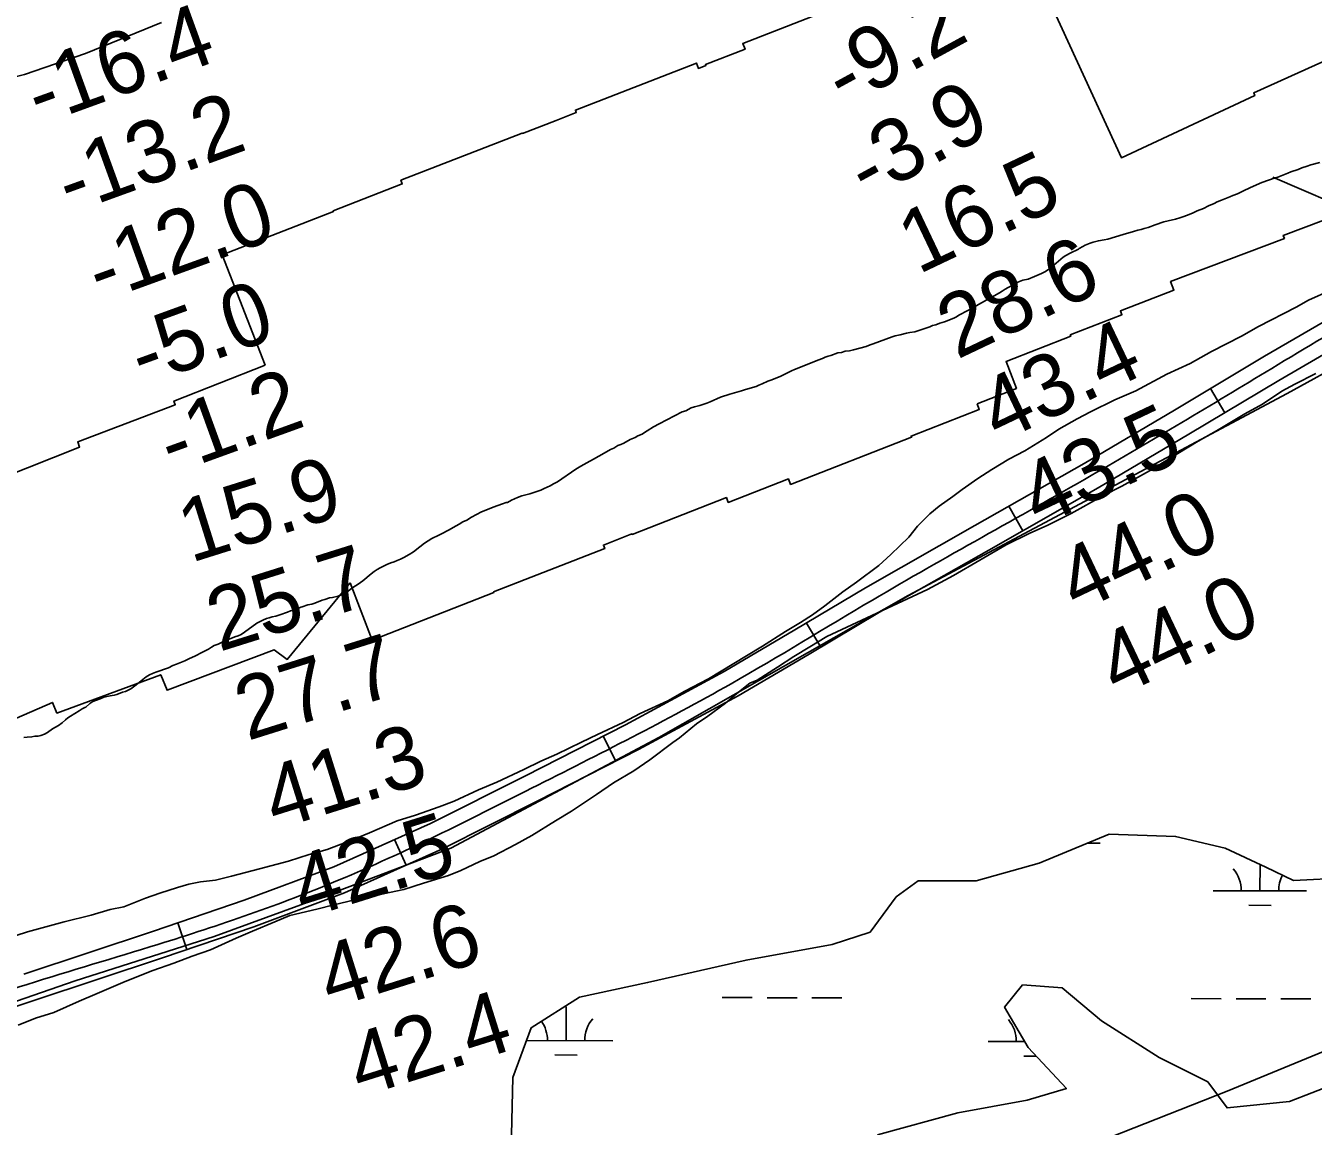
# Model space of a CAD drawing. Extents: x 3180038 to 3217926, y 922069 to 947485.
# Drawn here: x 3193055 to 3194433, y 932020 to 933197 of the extents above; entities that cross this region are included whole.
import ezdxf

# ---------------------------------------------------------------- set-up
doc = ezdxf.new("R2010")
doc.units = 0
for name, color, linetype in [('V-RIVR-EDGE', 7, 'Continuous'), ('V-RIVR-RANG', 7, 'Continuous'), ('V-ROAD-CNTR', 7, 'Continuous'), ('V-RRAP-RVMT', 7, 'Continuous'), ('V-SITE-VEGE', 7, 'Continuous'), ('V-TOPO-SHOR', 7, 'Continuous'), ('V-WETL-SWMP', 7, 'Continuous')]:
    doc.layers.add(name, color=color, linetype=linetype)

msp = doc.modelspace()

# ---------------------------------------------------------------- linework, layer by layer
at = {"layer": 'V-RIVR-EDGE'}
msp.add_lwpolyline([(3192014.1, 932856.3), (3192081.6, 932890.1), (3192158.9, 932920.7), (3192227.4, 932934), (3192350, 932969.9), (3192487.8, 933011.6), (3192598.5, 933038.9), (3192721, 933061.2), (3192860.9, 933093.3), (3192961.3, 933121.6), (3193053.7, 933145.1), (3193119, 933167.6), (3193200.6, 933200.9)], dxfattribs=at)
at = {"layer": 'V-ROAD-CNTR'}
for p, q in [((3194323.3, 932809), (3194338.7, 932783.2)), ((3194107.6, 932683.1), (3194122.5, 932657)), ((3193890.8, 932558.2), (3193906.1, 932532.4)), ((3193673.3, 932437.1), (3193686.8, 932410.4)), ((3193450, 932326.4), (3193462.3, 932299)), ((3193218, 932237.4), (3193227.7, 932209))]:
    msp.add_line(p, q, dxfattribs=at)
for points in [[(3193878.3, 932550.9), (3193954, 932595.7), (3194071.2, 932662.4), (3194188.2, 932729), (3194284.8, 932786), (3194381.3, 932843.6), (3194493.1, 932908.6)], [(3193893.6, 932525), (3193969, 932569.8), (3194086.1, 932636.3), (3194203.3, 932703), (3194300.1, 932760.2), (3194396.5, 932817.7), (3194507.5, 932882.2)], [(3193053.3, 932182.4), (3193191.9, 932228.5), (3193289.1, 932261.6), (3193385, 932297.2), (3193488.4, 932343.6), (3193590, 932394.8), (3193697.3, 932449.3), (3193802.9, 932506.3), (3193878.3, 932550.9)], [(3192923.9, 932108), (3193062.7, 932153.9), (3193201.5, 932200.1), (3193299.2, 932233.3), (3193396.4, 932269.4), (3193501.3, 932316.5), (3193603.5, 932368), (3193711.2, 932422.8), (3193817.7, 932480.2), (3193893.6, 932525)]]:
    msp.add_lwpolyline(points, dxfattribs=at)
msp.add_spline([(3190883.1, 931626), (3191324.7, 931711.5), (3191783.2, 931784.7), (3192184, 931861.5), (3192450.5, 931911.8), (3192534, 931939.4), (3192579.2, 931975), (3192650.8, 932051.8), (3192722.8, 932059.3), (3192919.2, 932122.2), (3193196.7, 932214.3), (3193390.7, 932283.3), (3193596.7, 932381.4), (3193810.3, 932493.3), (3193961.5, 932582.8), (3194195.7, 932716), (3194388.9, 932830.6), (3194615.4, 932953.5), (3194773.5, 933009.2), (3194936.2, 933060.2), (3195089.6, 933092.9), (3195267.4, 933093.6), (3195362.5, 933097.1), (3195546, 933098.8), (3195769.9, 933097.4), (3195942.4, 933091.9), (3196104.9, 933096.2), (3196211.3, 933092.6), (3196377, 933082), (3196525.9, 933080.9), (3196707.8, 933088), (3196883.4, 933088), (3197078.6, 933094.3), (3197228.2, 933084.5), (3197336.8, 933053.8), (3197413.5, 933012.4), (3197553.8, 932960.6), (3197689.8, 932913), (3197822.2, 932876.4), (3197956.7, 932845.7), (3198116.1, 932804.1)], degree=3, dxfattribs=at)
at = {"layer": 'V-RRAP-RVMT'}
for points in [[(3194084.8, 933368), (3194228.1, 933056.1), (3194370.8, 933122.6), (3194369.6, 933125.4), (3194501.2, 933184.8), (3194529.4, 933126), (3194670.2, 933191.1), (3194668.3, 933195.4), (3194793.6, 933251.9)], [(3193311.4, 932834.2), (3193265.5, 932952.1), (3193384.6, 932998.5), (3193384.3, 932999.3), (3193458.2, 933028.1), (3193456.7, 933031.9), (3193586.7, 933082.5), (3193586.9, 933082.1), (3193622.8, 933095.8), (3193644.5, 933104.5), (3193643.6, 933107), (3193773, 933157.4), (3193775.3, 933151.6), (3193783.2, 933154.6), (3193782.8, 933155.8), (3193825.1, 933172.2), (3193822.6, 933178.4), (3193952.1, 933228.8)], [(3194466.4, 932997.6), (3194401.3, 932972.9), (3194402.5, 932969.7), (3194280.7, 932923.5), (3194284.2, 932914.5), (3194227, 932892.2), (3194228.6, 932888), (3194173.2, 932866.4), (3194173.7, 932865), (3194104.5, 932838), (3194115.7, 932809.2), (3194073.5, 932792.7)], [(3192052.2, 932324), (3192138.5, 932368), (3192149.5, 932348), (3192265.9, 932408.5), (3192272, 932397.9), (3192385.6, 932454), (3192393.9, 932438.5), (3192506.3, 932493.9), (3192504.7, 932497.3), (3192631.6, 932554.7), (3192636.8, 932543.6), (3192751.5, 932595.2), (3192748.3, 932602.5), (3192873.6, 932660.3), (3192881.3, 932643.5), (3193003.8, 932694.7), (3193001, 932702), (3193112.9, 932746.5), (3193110.8, 932752.2), (3193215.2, 932791.7), (3193213.8, 932795.6), (3193311.4, 932834.2)], [(3194073.5, 932792.7), (3194075.8, 932786.6), (3194002.9, 932758.2), (3194003.4, 932757), (3193873.9, 932706.6), (3193871.6, 932712.4), (3193807.1, 932687.3), (3193805.2, 932692.4), (3193704.3, 932653.1), (3193704.1, 932653.6), (3193673.5, 932641.6), (3193674.9, 932637.9), (3193555.9, 932591.5), (3193556.2, 932590.7), (3193426.1, 932540), (3193402.3, 932601.1)], [(3193402.3, 932601.1), (3193335.1, 932519.2), (3193321.2, 932529.6), (3193206.4, 932486.3), (3193199.7, 932502.8), (3193088.5, 932461.8), (3193083.7, 932473.3), (3192967.7, 932422.7), (3192963.2, 932432.8), (3192847.5, 932379.5), (3192843.2, 932388.4), (3192724.5, 932332.7), (3192723.2, 932335.4), (3192611.8, 932285.8), (3192615, 932277.8), (3192486.1, 932221.5), (3192480.6, 932233.5), (3192371.5, 932177.5), (3192366.6, 932187), (3192153.4, 932077.2), (3192155.2, 932072.5), (3192032.1, 932021.5)]]:
    msp.add_lwpolyline(points, dxfattribs=at)
at = {"layer": 'V-SITE-VEGE'}
for p, q in [((3194436, 932825.1), (3194413.6, 932813.9)), ((3194413.6, 932813.9), (3194399.8, 932806.4)), ((3194399.8, 932806.4), (3194378.9, 932792.3)), ((3194378.9, 932792.3), (3194360.1, 932781.9)), ((3194360.1, 932781.9), (3194329.7, 932764)), ((3194329.7, 932764), (3194310.1, 932752.8)), ((3194310.1, 932752.8), (3194278.3, 932733.5)), ((3194278.3, 932733.5), (3194258.1, 932720.9)), ((3194258.1, 932720.9), (3194228.4, 932704.5)), ((3194228.4, 932704.5), (3194208.8, 932694.7)), ((3194208.8, 932694.7), (3194174.1, 932675.4)), ((3194174.1, 932675.4), (3194148.7, 932662.6)), ((3194148.7, 932662.6), (3194129.9, 932654.4)), ((3194129.9, 932654.4), (3194104.5, 932641.7)), ((3194104.5, 932641.7), (3194048.1, 932608.9)), ((3194048.1, 932608.9), (3194020.6, 932594)), ((3194020.6, 932594), (3193912.6, 932543.8)), ((3193912.6, 932543.8), (3193894.6, 932532.7)), ((3193877.2, 932522.3), (3193859.8, 932511.1)), ((3193894.6, 932532.7), (3193877.2, 932522.3)), ((3193859.8, 932511.1), (3193838.2, 932497)), ((3193830.2, 932494), (3193816.5, 932482.9)), ((3193838.2, 932497), (3193830.2, 932494)), ((3193816.5, 932482.9), (3193804.2, 932472.5)), ((3193804.2, 932472.5), (3193785.4, 932458.4)), ((3193785.4, 932458.4), (3193773.2, 932450.3)), ((3193773.2, 932450.3), (3193755.1, 932435.5)), ((3193747.9, 932430.3), (3193723.4, 932411.8)), ((3193755.1, 932435.5), (3193747.9, 932430.3)), ((3193723.4, 932411.8), (3193706, 932399.9)), ((3193706, 932399.9), (3193684.3, 932387.2)), ((3193684.3, 932387.2), (3193666.2, 932374.6)), ((3193666.2, 932374.6), (3193639.5, 932356.8)), ((3193639.5, 932356.8), (3193622.1, 932346.4)), ((3193622.1, 932346.4), (3193596.8, 932330.8)), ((3193596.8, 932330.8), (3193579.5, 932321.1)), ((3193579.5, 932321.1), (3193556.3, 932309.1)), ((3193541.1, 932303.1), (3193520.8, 932293.4)), ((3193556.3, 932309.1), (3193541.1, 932303.1)), ((3193507.7, 932288.1), (3193480.9, 932279.8)), ((3193520.8, 932293.4), (3193507.7, 932288.1)), ((3193459.8, 932272.9), (3193444.5, 932269.8)), ((3193480.9, 932279.8), (3193459.8, 932272.9)), ((3193407.5, 932262.1), (3193385, 932256.7)), ((3193423.5, 932265.2), (3193407.5, 932262.1)), ((3193444.5, 932269.8), (3193423.5, 932265.2)), ((3193337.7, 932245.2), (3193321.8, 932238.4)), ((3193366.8, 932252.1), (3193337.7, 932245.2)), ((3193385, 932256.7), (3193366.8, 932252.1)), ((3193321.8, 932238.4), (3193297.8, 932228.6)), ((3193280.5, 932221.1), (3193252.9, 932208.4)), ((3193297.8, 932228.6), (3193280.5, 932221.1)), ((3193252.9, 932208.4), (3193233.3, 932201.6)), ((3193213.7, 932194.1), (3193191.2, 932186.5)), ((3193233.3, 932201.6), (3193213.7, 932194.1)), ((3193191.2, 932186.5), (3193161.5, 932174.5)), ((3193161.5, 932174.5), (3193131.8, 932161.7)), ((3193112.2, 932153.5), (3193085.4, 932141.5)), ((3193131.8, 932161.7), (3193112.2, 932153.5)), ((3193065.8, 932135.4), (3193047, 932127.9)), ((3193085.4, 932141.5), (3193065.8, 932135.4))]:
    msp.add_line(p, q, dxfattribs=at)
for points in [[(3194440.4, 933051.1), (3194430.9, 933048.3), (3194426.8, 933046.9), (3194421.1, 933045.2), (3194417.1, 933043.6)], [(3194417.1, 933043.6), (3194409.2, 933040.8), (3194406, 933039.4), (3194395.6, 933035.4), (3194392.5, 933034.4), (3194378.4, 933029.5), (3194366.3, 933024.1), (3194358.1, 933020.2), (3194352.3, 933017.6), (3194347.1, 933015.5), (3194343.9, 933014.1), (3194335.3, 933010.8), (3194330.6, 933008.7), (3194327.4, 933007.1), (3194321.3, 933004.5), (3194315.9, 933001.9), (3194309.2, 932999.1), (3194304.9, 932997), (3194300.6, 932995.4), (3194294.9, 932993.1), (3194290.4, 932991.9), (3194285.9, 932990.2), (3194278, 932988.5), (3194273.4, 932987.4), (3194264.2, 932984.1), (3194256.5, 932981.5), (3194252.2, 932980.3), (3194249.3, 932979.3), (3194245.6, 932978.4), (3194241.1, 932977), (3194229.8, 932974.1), (3194213.3, 932968.9), (3194209.5, 932968.2), (3194203.4, 932967.2), (3194197.7, 932965.8), (3194194.5, 932964.6), (3194189.3, 932962.5), (3194186.6, 932961.1), (3194182.8, 932958.8), (3194182.1, 932958.1), (3194173.1, 932953.9), (3194168.4, 932951.3), (3194165.7, 932949.5), (3194163, 932947.4), (3194155.6, 932941.2), (3194151.5, 932937.5), (3194146.6, 932934.5), (3194142.3, 932932.2), (3194134.8, 932928.9), (3194128.1, 932926.3), (3194122.4, 932924.9), (3194117.2, 932923), (3194113.8, 932920.9), (3194106.8, 932917.2), (3194103.7, 932915.4), (3194100.5, 932913.3), (3194097.6, 932911.6), (3194091.8, 932908.2), (3194087.5, 932906.1), (3194084.1, 932904), (3194072.4, 932897.5), (3194067.4, 932894.5), (3194063.6, 932892.6), (3194054.1, 932887.5), (3194051.4, 932885.9), (3194048.5, 932884.5), (3194038.5, 932880.5), (3194033.6, 932879.1), (3194029.3, 932877.4), (3194025.7, 932876.5), (3194023, 932875.1), (3194011, 932871.1), (3194006.9, 932869.9), (3194001.5, 932868.9), (3193998.1, 932868.2), (3193991.3, 932866.5), (3193985.9, 932865.6), (3193982.5, 932864.4), (3193975.7, 932861.8), (3193962.4, 932857.1), (3193959.2, 932855.9), (3193954.7, 932854.1), (3193948.1, 932852.2), (3193941.3, 932850.5), (3193936.8, 932849.5), (3193932.3, 932849), (3193928.4, 932847.8), (3193924.6, 932847.3), (3193917.1, 932844.3), (3193914.2, 932843.6), (3193911, 932842.6), (3193907.9, 932841.2), (3193902.9, 932839.3), (3193898.6, 932837.5), (3193894.1, 932835.8), (3193886.4, 932832.6), (3193878.1, 932829.3), (3193874.7, 932827.9), (3193869.7, 932825.5), (3193862.7, 932822.1), (3193852.8, 932818.1)], [(3193183.4, 932263.7), (3193198.6, 932269), (3193217.5, 932275.1), (3193229.8, 932278.9), (3193242.2, 932281.2), (3193258.2, 932282.9), (3193275.6, 932287.5), (3193305.4, 932295.1), (3193336.6, 932303.5), (3193358.4, 932310.4), (3193378, 932315.7), (3193404.9, 932326.3), (3193423, 932333.8), (3193452.7, 932346.5), (3193472.3, 932352.6), (3193497.7, 932361.7), (3193513.7, 932367.7), (3193539.8, 932379.7), (3193559.3, 932387.9), (3193588.3, 932401.4), (3193606.4, 932410.4), (3193623.8, 932417.9), (3193649.9, 932430.6), (3193667.3, 932438.8), (3193694.8, 932451.6), (3193712.9, 932461.3), (3193742.6, 932474.8), (3193760.7, 932485.2), (3193786, 932498.6), (3193826.6, 932523.2), (3193843.9, 932533.6), (3193868.5, 932549.2), (3193884.4, 932558.9), (3193897.4, 932567), (3193910.4, 932576.7), (3193929.9, 932591.5), (3193944.4, 932601.9), (3193968.2, 932619.7), (3193981.2, 932631.5), (3194000.6, 932650), (3194009.9, 932661.7), (3194022.9, 932675), (3194033, 932683.2), (3194047.4, 932693.5), (3194057.5, 932700.9), (3194074.2, 932712.8), (3194089.3, 932722.5), (3194107.4, 932733.6), (3194124.8, 932742.6), (3194147.9, 932756.7), (3194161, 932765.6), (3194180.5, 932776.8), (3194195, 932784.3), (3194221, 932797), (3194243.5, 932806.7), (3194276.8, 932824.6), (3194301.5, 932835.9), (3194324.6, 932848.6), (3194356.5, 932865), (3194374.6, 932875.4), (3194415.1, 932896.3), (3194428.1, 932903.8), (3194452.1, 932914.3)], [(3193852.8, 932818.1), (3193849.4, 932816.9), (3193843.5, 932814.1), (3193839.9, 932812.7), (3193837, 932811.3), (3193825.7, 932808), (3193821.2, 932806.8), (3193813.7, 932804.4), (3193808.9, 932803.2), (3193798.8, 932799.9), (3193787.7, 932795), (3193784.3, 932793.6), (3193776.6, 932791), (3193771.2, 932789.4), (3193767.6, 932788.4), (3193761.7, 932785.4), (3193757.9, 932784), (3193733.1, 932771.4), (3193727.2, 932768.2), (3193720.5, 932764), (3193717.6, 932761.9), (3193714.9, 932760.3), (3193710.3, 932758.4), (3193707.4, 932756.8), (3193702.2, 932754.5), (3193695.5, 932750.8), (3193692.3, 932749.4), (3193692.1, 932749.1), (3193689.1, 932748), (3193684.6, 932745.4), (3193681, 932744), (3193674.5, 932740.1), (3193662.8, 932733.4), (3193655.8, 932729.6), (3193652.6, 932727.8), (3193649.5, 932726.2), (3193644.1, 932722.9), (3193624.3, 932709.3), (3193620, 932707.2), (3193616.6, 932705.1), (3193613.4, 932703.5), (3193610.1, 932702.1), (3193606.7, 932700.4), (3193603.5, 932699.3), (3193600.3, 932698.3), (3193594.9, 932696.4), (3193586.3, 932694.3), (3193581.6, 932692.6), (3193575.3, 932689.6), (3193570.8, 932687.3), (3193569.4, 932687), (3193565.6, 932685.9), (3193560.6, 932683.8), (3193555.6, 932682.1), (3193551.3, 932680.5), (3193543.2, 932677), (3193532.4, 932671.4), (3193527.2, 932668.4), (3193523.1, 932666.3), (3193519.3, 932664), (3193515.9, 932662.3), (3193507.8, 932657.5), (3193500.1, 932653.5), (3193497.2, 932652.3), (3193490, 932648.8), (3193481.9, 932643.5), (3193476.9, 932639.8), (3193470.2, 932634.5), (3193465.7, 932631.5), (3193459.8, 932628.3), (3193456.5, 932626.6), (3193452.8, 932625.2), (3193449.7, 932623.8), (3193446.1, 932622.7), (3193441.6, 932621), (3193434.6, 932617.3), (3193431.4, 932615.4), (3193428.3, 932613.4), (3193424.9, 932610.8), (3193415.9, 932603.2), (3193411, 932599.8), (3193408, 932598.1), (3193405.3, 932596.3), (3193399.3, 932591.7), (3193395.6, 932589.6), (3193392.7, 932588.2), (3193389.6, 932587), (3193383.7, 932585.6), (3193380.3, 932585.1), (3193375.3, 932583.4), (3193372.4, 932582.7), (3193364.5, 932579.4), (3193361.3, 932578.5), (3193357.2, 932577.8), (3193351.1, 932575.4), (3193349.5, 932575.2), (3193347.5, 932574), (3193341.9, 932572.1), (3193338.7, 932571.2), (3193335.3, 932569.8), (3193327.2, 932566.9)], [(3193327.2, 932566.9), (3193322.9, 932565.5), (3193319, 932564.8), (3193315.9, 932563.9), (3193312.9, 932562.9), (3193308.9, 932561.3), (3193305.3, 932559.6), (3193302.5, 932558), (3193289.5, 932548.3), (3193285.9, 932545.8), (3193282.5, 932544.4), (3193279.1, 932543.4), (3193266.7, 932538.5), (3193261.1, 932535.7), (3193257, 932534.1), (3193254.1, 932532.5), (3193250.7, 932530.4), (3193244.4, 932526.9), (3193236.3, 932522.7), (3193230.4, 932520.1), (3193225.4, 932517.8), (3193216.6, 932514.3), (3193212.8, 932512.7), (3193208.1, 932510.1), (3193194.5, 932505.6), (3193190.7, 932504.2), (3193187.7, 932502.8), (3193184.1, 932500.5), (3193173.3, 932492), (3193167.7, 932487.8), (3193162.1, 932485), (3193158.9, 932484.1), (3193152.8, 932481.7), (3193149.9, 932481), (3193145.6, 932480.3), (3193138.6, 932478.8), (3193134.9, 932477.2), (3193130.9, 932475.6), (3193127, 932474.1), (3193123.9, 932472.1), (3193119.4, 932468.2), (3193118.5, 932467.9), (3193115.6, 932466.5), (3193112.2, 932464.2), (3193103, 932458.6), (3193100.3, 932456.8), (3193097.6, 932454.7), (3193094.2, 932451.5), (3193090.4, 932448.7), (3193087.2, 932446.7), (3193083.8, 932445), (3193078.4, 932441.1), (3193075.3, 932439.2), (3193071.4, 932437.8), (3193068.5, 932437.3), (3193065, 932437.1), (3193061.8, 932436.6), (3193056.6, 932436.1), (3193053.1, 932435.6)], [(3193033.8, 932220.3), (3193057, 932227.9), (3193096.2, 932238.6), (3193125.3, 932245.5), (3193145.6, 932251.6), (3193160.2, 932254.7), (3193183.4, 932263.7)]]:
    msp.add_lwpolyline(points, dxfattribs=at)
at = {"layer": 'V-TOPO-SHOR'}
for points in [[(3196106, 933119.6), (3195714.2, 933112.8), (3195244.7, 933116.2), (3195055.5, 933102.7), (3194917, 933068.9), (3194738, 933011.5), (3194626.5, 932977.7), (3194558.9, 932954.1), (3194518.4, 932930.4), (3194484.6, 932994.6), (3194390, 933035.1)], [(3192540.6, 931908.6), (3192611.6, 931982.9), (3192669, 932020.1), (3192766.9, 932057.2), (3193108.1, 932175.5), (3193256.7, 932222.7), (3193368.2, 932263.3), (3193510.1, 932317.3), (3193733, 932435.6), (3193999.9, 932587.6), (3194405.3, 932803.8), (3194540.4, 932878.1), (3194594.4, 932911.8), (3194645.1, 932945.6), (3194770.1, 932986.2), (3194925.5, 933033.5), (3195030.2, 933050.3), (3195107.9, 933060.5), (3195192.3, 933067.2), (3195270, 933070.6), (3195317.3, 933070.6), (3195925.3, 933070.6), (3196421.9, 933060.5), (3197114.4, 933050.3)], [(3196158.4, 933057.1), (3195874.7, 932851), (3195577.4, 932678.8), (3195175.4, 932445.7), (3194800.5, 932246.4), (3194341.1, 932057.2), (3194165.5, 931988)]]:
    msp.add_lwpolyline(points, dxfattribs=at)
at = {"layer": 'V-WETL-SWMP'}
for p, q in [((3194191.9, 932322.7), (3194205.1, 932322.7)), ((3194376.3, 932271.6), (3194376.4, 932299.9)), ((3194326.3, 932271.7), (3194426.3, 932271.5)), ((3194364.3, 932256.2), (3194388.3, 932256.1)), ((3193800.8, 932157.4), (3193832.8, 932157.4)), ((3193848.8, 932157.3), (3193880.8, 932157.3)), ((3193896.8, 932157.2), (3193928.8, 932157.2)), ((3194302.7, 932156.3), (3194334.7, 932156.2)), ((3194350.7, 932156.2), (3194382.7, 932156.1)), ((3194398.7, 932156.1), (3194430.7, 932156)), ((3193633.6, 932111.4), (3193633.7, 932147.4)), ((3193591.1, 932111.5), (3193683.6, 932111.3)), ((3194085.5, 932110.4), (3194124.6, 932110.3)), ((3193621.6, 932096), (3193645.6, 932095.9)), ((3194123.5, 932094.9), (3194136.8, 932094.8))]:
    msp.add_line(p, q, dxfattribs=at)
for points in [[(3193575.2, 932010.4), (3193576.4, 932072), (3193596.3, 932125.2), (3193647.8, 932157.7), (3193720.9, 932173.4), (3193826.2, 932197.5), (3193918.3, 932214.2), (3193958.9, 932227.3), (3193987, 932265.4), (3194010.4, 932282.5), (3194072.7, 932282.4), (3194139.9, 932301.2), (3194215, 932332.3), (3194286, 932329.8), (3194339.1, 932317.3), (3194382.6, 932297), (3194412.2, 932282.7), (3194469.1, 932285.6)], [(3194503.5, 932083.5), (3194407.9, 932046.3), (3194341.2, 932039.4), (3194320.6, 932067.2), (3194268.4, 932093.4), (3194206.8, 932132.7), (3194164.6, 932167.7), (3194122.3, 932170.9), (3194103, 932147.3), (3194128.3, 932103.9), (3194169.2, 932060.1), (3194127.2, 932047.8), (3194053, 932034), (3193966.9, 932010.6)]]:
    msp.add_lwpolyline(points, dxfattribs=at)
for centre, start, end in [((3194321.1, 932272.2), 359.099, 40.6427), ((3194431.6, 932271.9), 152.121, 180.6427), ((3193688.8, 932111.7), 139.099, 180.6427), ((3193578.4, 932112), 359.099, 34.9195), ((3194080.3, 932110.9), 359.099, 40.6427)]:
    msp.add_arc(centre, 35.2, start, end, dxfattribs=at)

# ---------------------------------------------------------------- texts
at = {"layer": 'V-RIVR-RANG'}
for s, rotation, p in [('-9.2', 28.6261, (3193931.7, 933108.8)), ('-16.4', 19.9381, (3193069.8, 933090.6)), ('-3.9', 28.6261, (3193956, 933009.6)), ('-13.2', 19.9381, (3193102.4, 932995.8)), ('16.5', 25.4183, (3194010.5, 932930.8)), ('-12.0', 19.9381, (3193134.8, 932901.2)), ('28.6', 25.4183, (3194052, 932839.8)), ('-5.0', 19.9381, (3193180.4, 932811.5)), ('43.4', 25.4183, (3194096.8, 932750.4)), ('-1.2', 19.9381, (3193211.7, 932717.1)), ('43.5', 25.4183, (3194139.9, 932660.2)), ('15.9', 17.4483, (3193231.8, 932622.4)), ('44.0', 25.4183, (3194180.5, 932568.7)), ('25.7', 17.4483, (3193262.3, 932527.2)), ('44.0', 25.4183, (3194223.6, 932478.5)), ('27.7', 17.4483, (3193292.5, 932431.9)), ('41.3', 17.4483, (3193322.7, 932336.5)), ('42.5', 17.4483, (3193352.9, 932241.2)), ('42.6', 17.4483, (3193381.4, 932145.3)), ('42.4', 17.4483, (3193413.4, 932050.6))]:
    msp.add_text(s, height=67, rotation=rotation, dxfattribs=at).set_placement(p)

doc.saveas('drawing.dxf')
